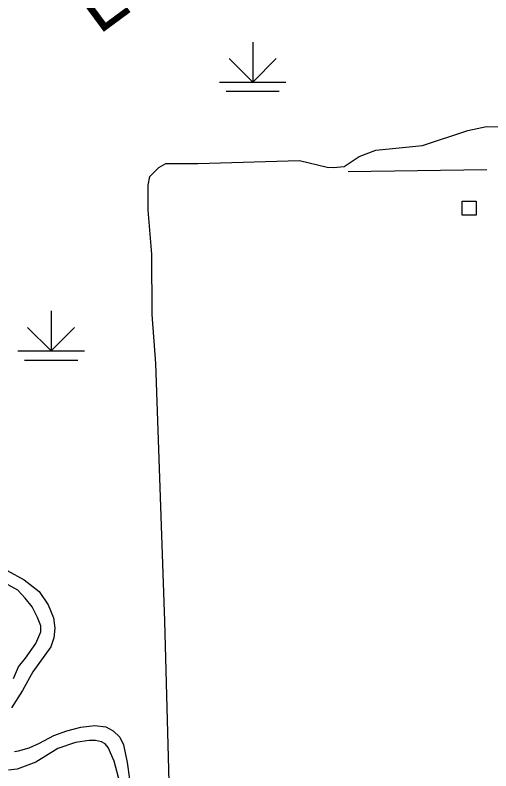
# Model space of a CAD drawing. Extents: x 1084508 to 1142749, y 1057638 to 1093403.
# Drawn here: x 1129304 to 1130424, y 1089775 to 1091555 of the extents above; entities that cross this region are included whole.
import ezdxf

# ---------------------------------------------------------------- set-up
doc = ezdxf.new("R2010")
doc.units = 0
for name, color, linetype in [('Level 35', 7, 'Continuous'), ('Level 44', 7, 'Continuous'), ('Level 47', 7, 'Continuous'), ('Level 5', 7, 'Continuous'), ('Level 56', 7, 'Continuous')]:
    doc.layers.add(name, color=color, linetype=linetype)

msp = doc.modelspace()

# ---------------------------------------------------------------- linework, layer by layer
at = {"layer": 'Level 35'}
for points in [[(1129285.7, 1090246.4), (1129325.7, 1090224.8), (1129360.6, 1090197.1), (1129382.1, 1090165.8), (1129394.4, 1090135.5), (1129398, 1090110.9), (1129395, 1090088.3), (1129388.3, 1090067.3), (1129346.2, 1090008.3), (1129321.6, 1089964.2), (1129296, 1089923.6)], [(1129300.3, 1089992.4), (1129312.1, 1090019.6), (1129329, 1090040.6), (1129352.6, 1090074.5), (1129364.4, 1090102.3), (1129364.4, 1090116.7), (1129356.7, 1090136.2), (1129344.4, 1090160.8), (1129327.5, 1090181.3), (1129310.6, 1090200.3), (1129270.6, 1090222.4)], [(1129302.6, 1089820), (1129311.9, 1089821.6), (1129337.6, 1089828.9), (1129361.6, 1089839.7), (1129395.5, 1089858), (1129426.3, 1089868.8), (1129459.2, 1089877.7), (1129491.9, 1089881.6), (1129518, 1089878.5), (1129534.9, 1089869.3), (1129550.8, 1089854.4), (1129559, 1089835.9), (1129567.8, 1089794.4), (1129573.3, 1089755.2)], [(1129550.8, 1089747), (1129537.5, 1089797.8), (1129523.6, 1089830.1), (1129516.5, 1089838.7), (1129507.7, 1089843.3), (1129493.4, 1089846.3), (1129478.5, 1089846.3), (1129446.2, 1089841.7), (1129404.7, 1089827.4)], [(1129404.7, 1089827.4), (1129352.9, 1089795), (1129308.8, 1089778.6), (1129289, 1089776.4)]]:
    msp.add_lwpolyline(points, dxfattribs=at)
at = {"layer": 'Level 44'}
for p, q in [((1129863.5, 1091491.2), (1129863.5, 1091397)), ((1129863.5, 1091397), (1129808, 1091452.5)), ((1129863.5, 1091397), (1129919, 1091452.5)), ((1129785, 1091397), (1129941.9, 1091397)), ((1129800.7, 1091375.6), (1129926.2, 1091375.6)), ((1129388.9, 1090858.1), (1129388.9, 1090763.9)), ((1129388.9, 1090763.9), (1129333.4, 1090819.4)), ((1129388.9, 1090763.9), (1129444.4, 1090819.4)), ((1129310.4, 1090763.9), (1129467.4, 1090763.9)), ((1129326.1, 1090742.5), (1129451.7, 1090742.5))]:
    msp.add_line(p, q, dxfattribs=at)
at = {"layer": 'Level 47'}
for points in [[(1129973.7, 1091212.4), (1130038.6, 1091197.1), (1130054, 1091195.9), (1130078.8, 1091198.2), (1130114.2, 1091221.9), (1130153.1, 1091237.2), (1130262.9, 1091247.8), (1130370.3, 1091283.3), (1130414, 1091292.7), (1130453.8, 1091292.1)], [(1130450, 1089499.3), (1130419.3, 1089512.2), (1130389.8, 1089515.8), (1129698.1, 1089491), (1129685.1, 1089491), (1129674.5, 1089499.3), (1129673.3, 1089515.8), (1129656.7, 1090127.6), (1129635.5, 1090734.1), (1129627.2, 1090849.8), (1129626, 1090991.6), (1129617.8, 1091095.5), (1129617.8, 1091123.8), (1129617.8, 1091154.5), (1129621.3, 1091174.6), (1129642.6, 1091195.9), (1129659.1, 1091205.3), (1129705.1, 1091205.3), (1129734.6, 1091205.3), (1129973.7, 1091212.4)]]:
    msp.add_lwpolyline(points, dxfattribs=at)
at = {"layer": 'Level 5'}
msp.add_lwpolyline([(1130088, 1091186.9), (1130415, 1091191.7)], dxfattribs=at)
at = {"layer": 'Level 56'}
msp.add_lwpolyline([(1130356.7, 1091083.7), (1130356.7, 1091116.4), (1130389.4, 1091116.4), (1130389.4, 1091083.7)], close=True, dxfattribs=at)

# ---------------------------------------------------------------- texts
at = {"layer": 'Level 35'}
msp.add_text("L'ANGUILLE", height=132.58, rotation=36.4465, dxfattribs=at).set_placement((1129501.3, 1091507.1))

doc.saveas('drawing.dxf')
